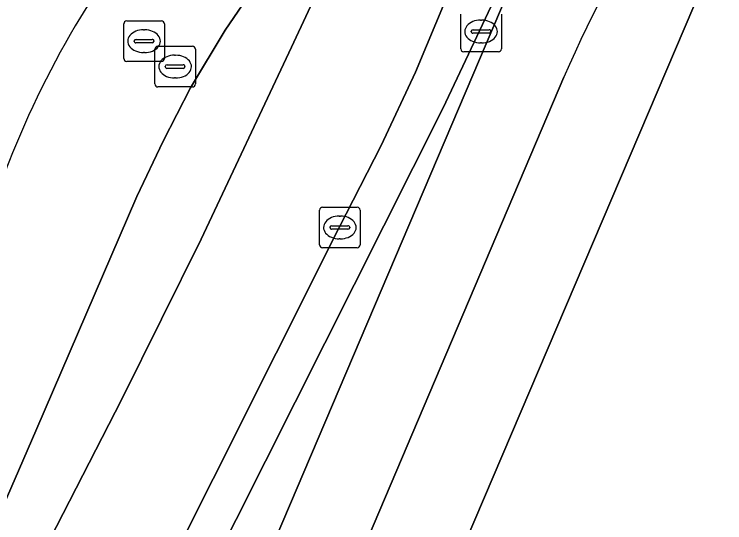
# Model space of a CAD drawing. Extents: x 160675 to 161153, y 383241 to 383714.
# Drawn here: x 160775.07 to 160792.54, y 383659.85 to 383672.36 of the extents above; entities that cross this region are included whole.
import ezdxf

# ---------------------------------------------------------------- set-up
doc = ezdxf.new("R2010")
doc.units = 0
for name, color, linetype in [('IMGEO_Berm_gesloten', 7, 'Continuous'), ('IMGEO_Berm_open', 7, 'Continuous'), ('IMGEO_Erf', 7, 'Continuous'), ('IMGEO_Fietspad_open', 7, 'Continuous'), ('IMGEO_Kolk', 7, 'Continuous'), ('IMGEO_Muur', 7, 'Continuous'), ('IMGEO_Rijbaan_lokaal_gesloten', 7, 'Continuous'), ('IMGEO_Rioolput', 7, 'Continuous'), ('IMGEO_Voetpad_open', 7, 'Continuous')]:
    doc.layers.add(name, color=color, linetype=linetype)

msp = doc.modelspace()

# ---------------------------------------------------------------- linework, layer by layer
at = {"layer": 'IMGEO_Berm_gesloten'}
msp.add_lwpolyline([(160775.471, 383658.511), (160777.716, 383662.891), (160779.662, 383666.828), (160781.883, 383671.551), (160783.936, 383675.946), (160785.569, 383678.974), (160784.667, 383678.063), (160783.386, 383676.396), (160781.018, 383673.096), (160780.256, 383671.973), (160779.404, 383670.548), (160778.728, 383669.242), (160778.083, 383667.875), (160775.605, 383662.111), (160774.574, 383659.767)], dxfattribs=at)
at = {"layer": 'IMGEO_Berm_open'}
for points in [[(160776.164, 383651.255), (160785.603, 383670.04), (160789.029, 383677.308), (160789.974, 383679.042), (160790.781, 383680.241), (160790.569, 383680.326), (160790.927, 383680.736), (160792.473, 383682.818), (160793.599, 383684.194), (160794.667, 383685.497), (160798.345, 383689.99), (160799.413, 383691.294), (160801.363, 383693.675), (160802.433, 383694.983), (160805.608, 383698.86), (160806.681, 383700.171), (160808.724, 383702.666), (160809.805, 383703.986), (160813.433, 383708.427), (160814.505, 383709.742), (160816.06, 383711.651), (160816.356, 383712.013), (160815.557, 383712.141)], [(160789.972, 383677.705), (160792.014, 383680.487), (160792.678, 383681.392), (160793.555, 383682.396), (160792.984, 383682.55), (160791.419, 383680.624), (160791.07, 383680.195), (160790.781, 383680.241), (160789.974, 383679.042), (160789.029, 383677.308), (160785.603, 383670.04), (160776.164, 383651.255), (160777.706, 383650.559), (160787.378, 383673.294)], [(160786.048, 383673.696), (160785.878, 383673.243), (160785.705, 383672.791), (160784.937, 383670.937), (160784.09, 383669.134), (160783.061, 383667.115), (160775.307, 383651.641)]]:
    msp.add_lwpolyline(points, dxfattribs=at)
msp.add_arc((160797.366, 383659.856), 24.119, 143.6357, 162.5823, dxfattribs=at)
at = {"layer": 'IMGEO_Erf'}
msp.add_lwpolyline([(160821.258, 383669.861), (160818.905, 383670.275), (160818.194, 383670.4), (160816.143, 383670.777), (160814.002, 383671.171), (160813.198, 383671.319), (160811.282, 383671.687), (160808.964, 383672.132), (160808.21, 383672.277), (160806.355, 383672.648), (160804.096, 383673.1), (160803.229, 383673.273), (160801.373, 383673.659), (160799.847, 383673.977), (160798.73, 383674.21), (160798.257, 383674.308), (160794.699, 383675.078), (160793.292, 383675.382), (160792.226, 383673.622), (160780.104, 383645.169)], dxfattribs=at)
at = {"layer": 'IMGEO_Fietspad_open'}
for points in [[(160787.378, 383673.294), (160777.706, 383650.559), (160777.123, 383649.215)], [(160778.811, 383647.814), (160788.58, 383670.815)]]:
    msp.add_lwpolyline(points, dxfattribs=at)
msp.add_arc((160824.086, 383655.197), 38.789, 140.2971, 156.2572, dxfattribs=at)
at = {"layer": 'IMGEO_Kolk'}
for p, q in [((160786.045, 383671.51), (160786.045, 383672.362)), ((160787.046, 383672.362), (160787.046, 383671.51)), ((160786.533, 383672.216), (160786.558, 383672.216)), ((160786.347, 383671.979), (160786.745, 383671.979)), ((160786.304, 383671.93), (160786.304, 383671.942)), ((160786.742, 383671.893), (160786.344, 383671.893)), ((160786.788, 383671.942), (160786.788, 383671.93)), ((160786.556, 383671.656), (160786.531, 383671.656)), ((160786.972, 383671.436), (160786.12, 383671.436)), ((160782.648, 383667.616), (160783.5, 383667.616)), ((160782.573, 383666.69), (160782.573, 383667.542)), ((160783.574, 383667.542), (160783.574, 383666.69)), ((160783.061, 383667.396), (160783.086, 383667.396)), ((160782.832, 383667.11), (160782.832, 383667.122)), ((160782.875, 383667.159), (160783.273, 383667.159)), ((160783.316, 383667.122), (160783.316, 383667.11)), ((160783.27, 383667.073), (160782.872, 383667.073)), ((160783.084, 383666.836), (160783.059, 383666.836)), ((160783.5, 383666.616), (160782.648, 383666.616))]:
    msp.add_line(p, q, dxfattribs=at)
for points in [[(160786.045, 383671.51), (160786.045, 383672.362)], [(160787.046, 383672.362), (160787.046, 383671.51)], [(160786.972, 383671.436), (160786.12, 383671.436)], [(160782.648, 383667.616), (160783.5, 383667.616)], [(160782.573, 383666.69), (160782.573, 383667.542)], [(160783.574, 383667.542), (160783.574, 383666.69)], [(160783.5, 383666.616), (160782.648, 383666.616)]]:
    msp.add_lwpolyline(points, dxfattribs=at)
for centre, radius, start, end in [((160786.344, 383671.939), 0.0403, 85.8775, 175.7526), ((160786.749, 383671.941), 0.0386, 1.7309, 96.639), ((160786.341, 383671.929), 0.0366, 178.938, 274.7102), ((160786.745, 383671.936), 0.043, 264.8664, 352.4533), ((160786.122, 383671.512), 0.0765, 181.552, 268.448), ((160786.122, 383671.512), 0.0765, 181.552, 268.448), ((160786.97, 383671.512), 0.0765, 271.552, 358.448), ((160786.97, 383671.512), 0.0765, 271.552, 358.448), ((160782.65, 383667.54), 0.0765, 91.552, 178.448), ((160782.65, 383667.54), 0.0765, 91.552, 178.448), ((160783.498, 383667.54), 0.0765, 1.552, 88.448), ((160783.498, 383667.54), 0.0765, 1.552, 88.448), ((160782.872, 383667.119), 0.0403, 85.8775, 175.7526), ((160782.869, 383667.109), 0.0366, 178.938, 274.7102), ((160783.273, 383667.116), 0.043, 264.8664, 352.4533), ((160783.277, 383667.121), 0.0386, 1.7309, 96.639), ((160782.65, 383666.692), 0.0765, 181.552, 268.448), ((160782.65, 383666.692), 0.0765, 181.552, 268.448), ((160783.498, 383666.692), 0.0765, 271.552, 358.448), ((160783.498, 383666.692), 0.0765, 271.552, 358.448)]:
    msp.add_arc(centre, radius, start, end, dxfattribs=at)
for centre, major_axis, ratio, start_param, end_param in [((160786.532, 383671.936), (-0.387, 0.002), 0.722429, 4.712389, 7.853982), ((160786.557, 383671.936), (-0.39, 0.002), 0.717154, 1.570796, 4.712389), ((160783.06, 383667.116), (-0.387, 0.002), 0.722429, 4.712389, 7.853982), ((160783.085, 383667.116), (-0.39, 0.002), 0.717154, 1.570796, 4.712389)]:
    msp.add_ellipse(centre, major_axis=major_axis, ratio=ratio, start_param=start_param, end_param=end_param, dxfattribs=at)
at = {"layer": 'IMGEO_Muur'}
msp.add_lwpolyline([(160790.781, 383680.241), (160789.974, 383679.042), (160789.029, 383677.308), (160785.603, 383670.04), (160776.164, 383651.255)], dxfattribs=at)
at = {"layer": 'IMGEO_Rijbaan_lokaal_gesloten'}
for points in [[(160787.751, 383677.381), (160789.586, 383679.921), (160790.326, 383680.874), (160787.574, 383681.506), (160787.209, 383681.011), (160785.569, 383678.974), (160783.936, 383675.946), (160781.883, 383671.551), (160779.662, 383666.828), (160777.716, 383662.891), (160775.471, 383658.511)], [(160760.656, 383641.478), (160760.048, 383640.58), (160762.725, 383639.11), (160763.487, 383640.108), (160764.119, 383641.027), (160766.955, 383645.605), (160768.336, 383647.924), (160769.881, 383650.522), (160771.781, 383654.089), (160772.842, 383656.172), (160774.574, 383659.767), (160775.605, 383662.111), (160778.083, 383667.875), (160778.728, 383669.242), (160779.404, 383670.548), (160780.256, 383671.973), (160781.018, 383673.096), (160783.386, 383676.396), (160784.667, 383678.063), (160785.569, 383678.974)], [(160783.061, 383667.115), (160784.09, 383669.134), (160784.937, 383670.937), (160785.705, 383672.791), (160785.878, 383673.243), (160786.048, 383673.696)], [(160775.307, 383651.641), (160783.061, 383667.115)]]:
    msp.add_lwpolyline(points, dxfattribs=at)
msp.add_arc((160797.366, 383659.856), 24.119, 143.6357, 162.5823, dxfattribs=at)
at = {"layer": 'IMGEO_Rioolput'}
for p, q in [((160777.837, 383672.199), (160778.689, 383672.199)), ((160777.762, 383671.273), (160777.762, 383672.125)), ((160778.25, 383671.979), (160778.275, 383671.979)), ((160778.763, 383672.125), (160778.763, 383671.273)), ((160778.021, 383671.693), (160778.021, 383671.705)), ((160778.459, 383671.656), (160778.061, 383671.656)), ((160778.064, 383671.742), (160778.462, 383671.742)), ((160778.505, 383671.705), (160778.505, 383671.693)), ((160778.525, 383670.647), (160778.525, 383671.499)), ((160778.6, 383671.573), (160779.452, 383671.573)), ((160779.526, 383671.499), (160779.526, 383670.647)), ((160778.273, 383671.419), (160778.248, 383671.419)), ((160779.013, 383671.353), (160779.038, 383671.353)), ((160778.689, 383671.199), (160777.837, 383671.199)), ((160778.827, 383671.116), (160779.225, 383671.116)), ((160778.784, 383671.067), (160778.784, 383671.079)), ((160779.222, 383671.03), (160778.824, 383671.03)), ((160779.268, 383671.079), (160779.268, 383671.067)), ((160779.036, 383670.793), (160779.011, 383670.793)), ((160779.452, 383670.573), (160778.6, 383670.573))]:
    msp.add_line(p, q, dxfattribs=at)
for points in [[(160777.837, 383672.199), (160778.689, 383672.199)], [(160777.762, 383671.273), (160777.762, 383672.125)], [(160778.763, 383672.125), (160778.763, 383671.273)], [(160778.525, 383670.647), (160778.525, 383671.499)], [(160778.6, 383671.573), (160779.452, 383671.573)], [(160779.526, 383671.499), (160779.526, 383670.647)], [(160778.689, 383671.199), (160777.837, 383671.199)], [(160779.452, 383670.573), (160778.6, 383670.573)]]:
    msp.add_lwpolyline(points, dxfattribs=at)
for centre, radius, start, end in [((160777.839, 383672.123), 0.0765, 91.552, 178.448), ((160777.839, 383672.123), 0.0765, 91.552, 178.448), ((160778.687, 383672.123), 0.0765, 1.552, 88.448), ((160778.687, 383672.123), 0.0765, 1.552, 88.448), ((160778.061, 383671.702), 0.0403, 85.8775, 175.7526), ((160778.058, 383671.692), 0.0366, 178.938, 274.7102), ((160778.462, 383671.699), 0.043, 264.8664, 352.4533), ((160778.466, 383671.704), 0.0386, 1.7309, 96.639), ((160778.602, 383671.497), 0.0765, 91.552, 178.448), ((160778.602, 383671.497), 0.0765, 91.552, 178.448), ((160779.45, 383671.497), 0.0765, 1.552, 88.448), ((160779.45, 383671.497), 0.0765, 1.552, 88.448), ((160777.839, 383671.275), 0.0765, 181.552, 268.448), ((160777.839, 383671.275), 0.0765, 181.552, 268.448), ((160778.687, 383671.275), 0.0765, 271.552, 358.448), ((160778.687, 383671.275), 0.0765, 271.552, 358.448), ((160778.824, 383671.076), 0.0403, 85.8775, 175.7526), ((160779.229, 383671.078), 0.0386, 1.7309, 96.639), ((160778.821, 383671.066), 0.0366, 178.938, 274.7102), ((160779.225, 383671.073), 0.043, 264.8664, 352.4533), ((160778.602, 383670.649), 0.0765, 181.552, 268.448), ((160778.602, 383670.649), 0.0765, 181.552, 268.448), ((160779.45, 383670.649), 0.0765, 271.552, 358.448), ((160779.45, 383670.649), 0.0765, 271.552, 358.448)]:
    msp.add_arc(centre, radius, start, end, dxfattribs=at)
for centre, major_axis, ratio, start_param, end_param in [((160778.249, 383671.699), (-0.387, 0.002), 0.722429, 4.712389, 7.853982), ((160778.274, 383671.699), (-0.39, 0.002), 0.717154, 1.570796, 4.712389), ((160779.012, 383671.073), (-0.387, 0.002), 0.722429, 4.712389, 7.853982), ((160779.037, 383671.073), (-0.39, 0.002), 0.717154, 1.570796, 4.712389)]:
    msp.add_ellipse(centre, major_axis=major_axis, ratio=ratio, start_param=start_param, end_param=end_param, dxfattribs=at)
at = {"layer": 'IMGEO_Voetpad_open'}
for points in [[(160770.329, 383632.9), (160774.063, 383630.917), (160773.927, 383631.159), (160773.215, 383632.428), (160773.203, 383634.017), (160779.581, 383644.323), (160780.104, 383645.169), (160792.226, 383673.622), (160793.292, 383675.382), (160793.671, 383676.007), (160795.853, 383679.607), (160798.684, 383683.092), (160799.746, 383684.399), (160803.399, 383688.896), (160804.46, 383690.202), (160806.417, 383692.611), (160807.48, 383693.92), (160810.651, 383697.823), (160811.718, 383699.136), (160813.8, 383701.699), (160814.874, 383703.022), (160818.447, 383707.42), (160819.524, 383708.746), (160821.167, 383710.768)], [(160788.58, 383670.815), (160778.811, 383647.814)]]:
    msp.add_lwpolyline(points, dxfattribs=at)
msp.add_arc((160824.086, 383655.197), 38.789, 140.2971, 156.2572, dxfattribs=at)

doc.saveas('drawing.dxf')
